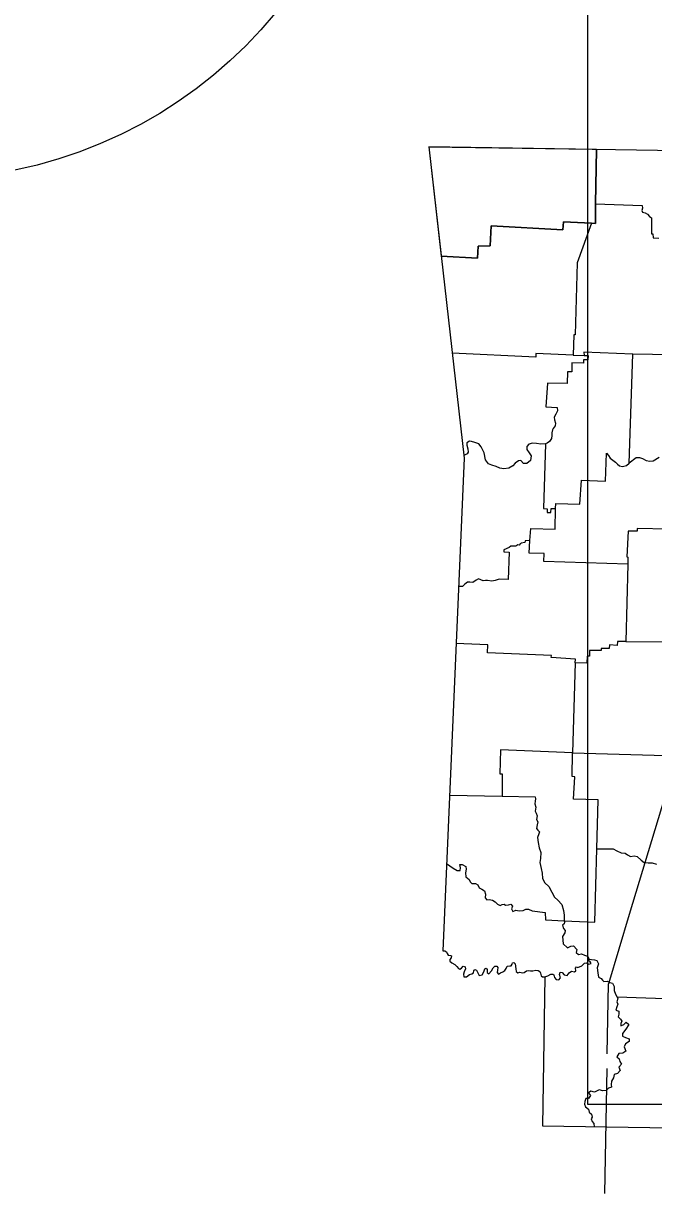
# Model space of a CAD drawing. Extents: x 77230 to 630905, y 790554 to 1662844.
# Drawn here: x 303084 to 312747, y 1487236 to 1505159 of the extents above; entities that cross this region are included whole.
import ezdxf

# ---------------------------------------------------------------- set-up
doc = ezdxf.new("R2010")
doc.units = 0
for name, color, linetype in [('Level 28', 7, 'Continuous'), ('Level 38', 7, 'Continuous'), ('Level 41', 7, 'Continuous'), ('Level 43', 7, 'Continuous')]:
    doc.layers.add(name, color=color, linetype=linetype)

msp = doc.modelspace()

# ---------------------------------------------------------------- linework, layer by layer
at = {"layer": 'Level 28'}
for p, q in [((311736, 1658884), (311736, 1488604)), ((311736, 1488604), (586296, 1488604))]:
    msp.add_line(p, q, dxfattribs=at)
for points in [[(309302, 1503268), (309841, 1498502), (309514, 1490955), (309545, 1490954), (309574, 1490941), (309580, 1490913), (309596, 1490888), (309631, 1490881), (309647, 1490877), (309641, 1490846), (309625, 1490824), (309621, 1490797), (309651, 1490771), (309699, 1490746), (309731, 1490714), (309755, 1490682), (309778, 1490673), (309802, 1490689), (309826, 1490719), (309856, 1490712), (309864, 1490678), (309845, 1490633), (309831, 1490596), (309839, 1490558), (309876, 1490556), (309925, 1490592), (309961, 1490604), (309988, 1490619), (309991, 1490650), (310007, 1490671), (310033, 1490661), (310058, 1490608), (310075, 1490578), (310117, 1490589), (310146, 1490635), (310161, 1490679), (310180, 1490687), (310194, 1490670), (310197, 1490624), (310220, 1490604), (310260, 1490647), (310287, 1490693), (310314, 1490718), (310341, 1490722), (310359, 1490698), (310354, 1490658), (310350, 1490621), (310369, 1490598), (310402, 1490619), (310437, 1490633), (310468, 1490655), (310484, 1490683), (310503, 1490718), (310542, 1490726), (310564, 1490724), (310576, 1490748), (310583, 1490771), (310603, 1490778), (310626, 1490755), (310636, 1490680), (310638, 1490639), (310667, 1490619), (310698, 1490630), (310736, 1490617), (310764, 1490622), (310799, 1490646), (310828, 1490655), (310861, 1490648), (310895, 1490647), (310941, 1490660), (310978, 1490655), (311003, 1490640), (311012, 1490612), (311024, 1490574), (311045, 1490558), (311077, 1490557), (311043, 1488273), (313014, 1488242)], [(309302, 1503268), (312163, 1503226), (314736, 1503189)], [(311872, 1503229), (311856, 1502394), (311854, 1502095), (311795, 1502098), (311363, 1502121), (311355, 1501999), (310255, 1502059), (310242, 1501752), (310055, 1501748), (310047, 1501563), (309491, 1501595)], [(311856, 1502394), (312570, 1502369), (312577, 1502331), (312567, 1502295), (312576, 1502267), (312616, 1502259), (312651, 1502237), (312682, 1502202), (312714, 1502181), (312715, 1501936), (312735, 1501934), (312739, 1501874), (312827, 1501870)], [(311795, 1502098), (311577, 1501492), (311545, 1500388), (311523, 1500389), (311514, 1500080), (310942, 1500104), (310940, 1500045), (309659, 1500109)], [(311514, 1500080), (311681, 1500071), (311744, 1500071), (311741, 1500006), (311674, 1500009), (311672, 1499955), (311493, 1499963), (311493, 1499822), (311428, 1499824), (311422, 1499644), (311119, 1499647), (311096, 1499285), (311269, 1499276), (311272, 1499226), (311250, 1499173), (311222, 1499129), (311225, 1499089), (311241, 1499038), (311239, 1498994), (311208, 1498957), (311195, 1498934), (311185, 1498889), (311188, 1498848), (311184, 1498801), (311153, 1498757), (311114, 1498730), (311088, 1498718), (311017, 1498714), (310950, 1498724), (310892, 1498732), (310834, 1498716), (310805, 1498678), (310801, 1498634), (310839, 1498581), (310871, 1498535), (310860, 1498467), (310805, 1498420), (310750, 1498420), (310710, 1498463), (310673, 1498460), (310625, 1498425), (310590, 1498383), (310526, 1498346), (310452, 1498339), (310390, 1498347), (310332, 1498373), (310266, 1498395), (310213, 1498412), (310169, 1498475), (310149, 1498580), (310102, 1498674), (310066, 1498718), (310007, 1498742), (309956, 1498758), (309923, 1498759), (309885, 1498737), (309882, 1498697), (309898, 1498641), (309903, 1498594), (309891, 1498565), (309848, 1498546)], [(311088, 1498718), (311060, 1497728), (311113, 1497726), (311115, 1497666), (311169, 1497666), (311177, 1497732), (311244, 1497732), (311246, 1497804), (311618, 1497798), (311642, 1498162), (312011, 1498150), (312024, 1498579), (312053, 1498540), (312079, 1498500), (312120, 1498468), (312162, 1498439), (312193, 1498406), (312223, 1498383), (312271, 1498371), (312332, 1498388), (312372, 1498426), (312429, 1500094), (311679, 1500126), (311681, 1500071)], [(313034, 1500085), (312429, 1500094)], [(312834, 1498510), (312739, 1498456), (312682, 1498450), (312638, 1498457), (312582, 1498490), (312535, 1498503), (312479, 1498503), (312372, 1498426)], [(312972, 1497414), (312493, 1497422), (312493, 1497381), (312356, 1497381), (312337, 1496988), (312351, 1496984), (312353, 1496877), (311065, 1496918), (311071, 1497038), (310840, 1497044), (310849, 1497237), (310863, 1497423), (311239, 1497411), (311244, 1497732)], [(310849, 1497237), (310777, 1497236), (310775, 1497207), (310718, 1497201), (310711, 1497186), (310699, 1497186), (310686, 1497169), (310663, 1497172), (310635, 1497153), (310556, 1497151), (310534, 1497130), (310451, 1497097), (310450, 1497067), (310534, 1497063), (310517, 1496642), (310380, 1496648), (310319, 1496625), (310267, 1496615), (310201, 1496627), (310171, 1496629), (310136, 1496620), (310100, 1496636), (310060, 1496653), (310028, 1496634), (309977, 1496598), (309930, 1496600), (309895, 1496599), (309853, 1496573), (309816, 1496533), (309763, 1496534)], [(312353, 1496877), (312320, 1495692), (313433, 1495683)], [(312320, 1495692), (312193, 1495692), (312190, 1495633), (312069, 1495639), (312067, 1495583), (311942, 1495583), (311943, 1495556), (311766, 1495556), (311762, 1495467), (311727, 1495470), (311721, 1495360), (311544, 1495368), (311547, 1495422), (311178, 1495446), (311181, 1495477), (310201, 1495521), (310203, 1495643), (309714, 1495662)], [(311544, 1495368), (311502, 1493986)], [(311876, 1492516), (311899, 1493265), (311519, 1493278), (311541, 1493621), (311496, 1493626), (311502, 1493986), (310399, 1494032), (310388, 1493666), (310427, 1493665), (310426, 1493323)], [(311502, 1493986), (313113, 1493943)], [(309617, 1493339), (310426, 1493323), (310930, 1493314), (310934, 1493284), (310929, 1493246), (310927, 1493204), (310939, 1493154), (310931, 1493096), (310947, 1493061), (310962, 1493020), (310954, 1492967), (310970, 1492930), (310961, 1492884), (310949, 1492826), (310972, 1492802), (310998, 1492777), (310987, 1492747), (310967, 1492692), (310976, 1492614), (310994, 1492533), (311019, 1492460), (311014, 1492367), (311003, 1492306), (311024, 1492218), (311039, 1492143), (311041, 1492061), (311079, 1491995), (311139, 1491938), (311185, 1491855), (311230, 1491778), (311280, 1491731), (311338, 1491666), (311367, 1491571), (311375, 1491501), (311375, 1491413)], [(311375, 1491413), (311846, 1491392), (311876, 1492516), (312125, 1492519), (312181, 1492488), (312252, 1492455), (312309, 1492448), (312349, 1492423), (312395, 1492400), (312447, 1492409), (312493, 1492397), (312554, 1492345), (312601, 1492308), (312663, 1492302), (312723, 1492303), (312792, 1492283)], [(309571, 1492292), (309623, 1492255), (309676, 1492219), (309736, 1492184), (309779, 1492184), (309788, 1492227), (309774, 1492276), (309813, 1492279), (309867, 1492247), (309872, 1492203), (309861, 1492147), (309869, 1492086), (309919, 1492046), (309934, 1492013), (309958, 1491986), (310014, 1491986), (310050, 1491964), (310074, 1491920), (310115, 1491900), (310156, 1491875), (310168, 1491824), (310166, 1491768), (310189, 1491736), (310228, 1491739), (310276, 1491731), (310317, 1491706), (310354, 1491668), (310392, 1491650), (310423, 1491664), (310455, 1491671), (310478, 1491653), (310522, 1491660), (310560, 1491671), (310583, 1491639), (310569, 1491596), (310587, 1491558), (310637, 1491575), (310687, 1491568), (310745, 1491570), (310787, 1491592), (310829, 1491594), (310887, 1491568), (311084, 1491543), (311088, 1491427), (311375, 1491413)], [(311375, 1491413), (311383, 1491389), (311376, 1491369), (311351, 1491347), (311364, 1491295), (311390, 1491267), (311384, 1491229), (311348, 1491173), (311360, 1491061), (311426, 1491002), (311479, 1491024), (311519, 1491030), (311568, 1490973), (311561, 1490928), (311594, 1490898), (311642, 1490911), (311690, 1490887), (311731, 1490872), (311760, 1490827)], [(311077, 1490557), (311126, 1490574), (311170, 1490596), (311203, 1490599), (311217, 1490587), (311228, 1490548), (311253, 1490516), (311295, 1490510), (311319, 1490542), (311306, 1490594), (311315, 1490628), (311345, 1490623), (311376, 1490589), (311423, 1490578), (311454, 1490618), (311488, 1490643), (311536, 1490634), (311553, 1490649), (311550, 1490691), (311564, 1490711), (311587, 1490701), (311649, 1490723), (311689, 1490767), (311713, 1490771), (311754, 1490752), (311791, 1490759), (311776, 1490786), (311756, 1490799), (311760, 1490827)], [(311760, 1490827), (311794, 1490821), (311839, 1490818), (311876, 1490807), (311900, 1490755), (311884, 1490694), (311890, 1490618), (311904, 1490550), (311944, 1490533), (311964, 1490505), (311984, 1490487), (312037, 1490488), (312075, 1490469), (312115, 1490457), (312140, 1490409), (312140, 1490345), (312165, 1490293), (312189, 1490247)], [(313066, 1490216), (312189, 1490247), (312196, 1490226), (312181, 1490171), (312199, 1490140), (312181, 1490096), (312167, 1490048), (312212, 1490032), (312215, 1489987), (312204, 1489944), (312239, 1489909), (312258, 1489876), (312245, 1489840), (312244, 1489807), (312290, 1489824), (312326, 1489860), (312367, 1489827), (312319, 1489755), (312272, 1489686), (312269, 1489647), (312317, 1489627), (312371, 1489609), (312371, 1489568), (312315, 1489532), (312297, 1489485), (312322, 1489420), (312273, 1489386), (312216, 1489380), (312183, 1489332), (312221, 1489303), (312228, 1489260), (312253, 1489217), (312216, 1489171), (312234, 1489123), (312193, 1489078), (312143, 1489061), (312133, 1489008), (312102, 1488959), (312094, 1488909), (312102, 1488866), (312055, 1488853), (312021, 1488818), (311970, 1488812), (311912, 1488825), (311842, 1488789), (311784, 1488804), (311750, 1488778), (311777, 1488740), (311748, 1488695), (311706, 1488692), (311694, 1488646), (311685, 1488607), (311703, 1488564), (311748, 1488532), (311757, 1488482), (311795, 1488452), (311806, 1488406), (311788, 1488379), (311806, 1488342), (311832, 1488308), (311835, 1488261)]]:
    msp.add_lwpolyline(points, dxfattribs=at)
at = {"layer": 'Level 38'}
for points in [[(311872, 1503230), (309302, 1503268)], [(309302, 1503268), (309491, 1501595)], [(309491, 1501595), (310047, 1501563), (310055, 1501748), (310242, 1501752), (310255, 1502059), (311355, 1501999), (311363, 1502121), (311795, 1502098), (311854, 1502095), (311856, 1502394), (311872, 1503230)]]:
    msp.add_lwpolyline(points, dxfattribs=at)
at = {"layer": 'Level 41'}
msp.add_circle((301544, 1509768), 7000, dxfattribs=at)
at = {"layer": 'Level 43'}
for points in [[(313938, 1496671), (313654, 1495739), (312371, 1491512), (312056, 1490451)], [(312037, 1489379), (312056, 1490451)], [(311999, 1487236), (312033, 1489150)]]:
    msp.add_lwpolyline(points, dxfattribs=at)

doc.saveas('drawing.dxf')
